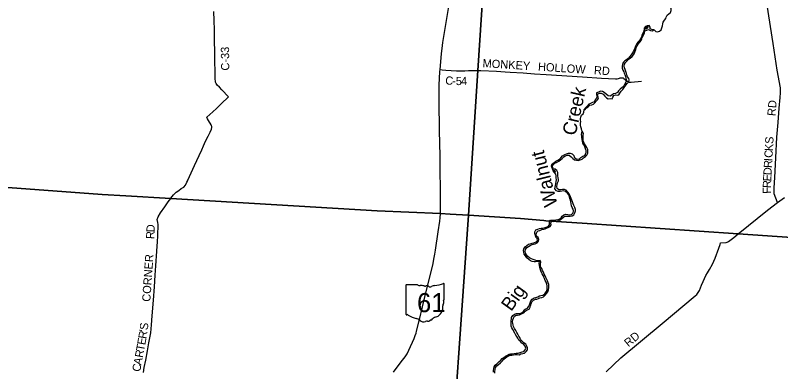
# Model space of a CAD drawing. Extents: x 1674899 to 2057726, y 653888 to 988278.
# Drawn here: x 1855438 to 1883353, y 825391 to 838394 of the extents above; entities that cross this region are included whole.
import ezdxf

# ---------------------------------------------------------------- set-up
doc = ezdxf.new("R2010")
doc.units = 0
for name, color, linetype in [('GM_X_County_Road', 7, 'Continuous'), ('GM_X_County_Road_Text', 7, 'Continuous'), ('GM_X_Major_River', 7, 'Continuous'), ('GM_X_Major_River_Text', 7, 'Continuous'), ('GM_X_State_Location', 7, 'Continuous'), ('GM_X_State_Route', 7, 'Continuous'), ('GM_X_State_Shield', 7, 'Continuous'), ('GM_X_Township', 7, 'Continuous')]:
    doc.layers.add(name, color=color, linetype=linetype)

msp = doc.modelspace()

# ---------------------------------------------------------------- linework, layer by layer
at = {"layer": 'GM_X_County_Road'}
for points in [[(1883352, 835653), (1883345, 835749), (1883225, 836391), (1883075, 837371), (1882925, 838372), (1882793, 839248), (1882676, 839999), (1882590, 840590), (1882528, 840993), (1882422, 841658), (1882235, 842776), (1882147, 843282), (1882115, 843443), (1882081, 843608), (1882104, 843778), (1882120, 844088), (1882142, 844371), (1882181, 844601)], [(1863210, 835416), (1863210, 835416), (1862967, 835675), (1862884, 835775), (1862803, 835851), (1862761, 835902), (1862743, 835950), (1862731, 836098), (1862723, 836235), (1862716, 836815), (1862701, 837711), (1862701, 837868), (1862696, 838200), (1862676, 838527)], [(1870933, 836411), (1871002, 836403), (1871142, 836391), (1871530, 836366), (1871699, 836364), (1871833, 836370), (1871969, 836377), (1872176, 836385), (1872306, 836385), (1872331, 836384)], [(1872331, 836384), (1872418, 836383), (1872993, 836351), (1873307, 836333), (1873487, 836321), (1873966, 836289), (1874379, 836263), (1874795, 836230), (1876128, 836148), (1876819, 836105), (1877326, 836075), (1877391, 836079), (1877434, 836089), (1877480, 836104), (1877504, 836111), (1877539, 836118), (1877542, 836118), (1877573, 836116), (1877603, 836108), (1877631, 836094), (1877756, 835993), (1877776, 835979), (1877806, 835965), (1877821, 835960), (1877854, 835956), (1877887, 835957), (1877903, 835960), (1878279, 835990)], [(1883240, 831567), (1883121, 831886), (1883110, 832097), (1883136, 832477), (1883174, 833194), (1883211, 833953), (1883259, 834488), (1883303, 835001), (1883338, 835393), (1883351, 835566), (1883352, 835653)], [(1862419, 834675), (1862636, 834868), (1862770, 834990), (1862946, 835159), (1863210, 835416)], [(1861726, 832363), (1861735, 832383), (1861969, 832913), (1862146, 833279), (1862238, 833489), (1862307, 833634), (1862341, 833715), (1862421, 833897), (1862467, 833979), (1862506, 834055), (1862550, 834125), (1862592, 834235), (1862607, 834301), (1862600, 834343), (1862594, 834367), (1862583, 834393), (1862483, 834550), (1862445, 834616), (1862419, 834675)], [(1860114, 825358), (1860137, 825544), (1860198, 825807), (1860261, 826156), (1860312, 826449), (1860361, 826688), (1860376, 826807), (1860409, 827097), (1860434, 827429), (1860477, 828006), (1860520, 828490), (1860543, 828910), (1860568, 829249), (1860600, 829791), (1860621, 830141), (1860638, 830337), (1860634, 830473), (1860648, 830637), (1860646, 830765), (1860638, 830840), (1860616, 830940), (1860643, 831038), (1860729, 831186), (1860886, 831404), (1861011, 831587), (1861106, 831707), (1861116, 831720), (1861213, 831846), (1861306, 831943), (1861407, 832003), (1861491, 832069), (1861588, 832118), (1861646, 832199), (1861699, 832307), (1861726, 832363)], [(1883240, 831567), (1883496, 831745)], [(1881648, 830290), (1881808, 830417), (1882869, 831288), (1883240, 831567)], [(1876987, 825381), (1877524, 825893), (1879029, 827144), (1880240, 828159), (1880290, 828209), (1880342, 828279), (1880387, 828358), (1880432, 828452), (1880464, 828542), (1880520, 828684), (1880625, 828898), (1880689, 829004), (1880756, 829118), (1880864, 829316), (1880962, 829539), (1881103, 829903), (1881150, 830037), (1881159, 830094), (1881361, 830106), (1881400, 830115), (1881455, 830137), (1881648, 830290)]]:
    msp.add_lwpolyline(points, dxfattribs=at)
at = {"layer": 'GM_X_Major_River'}
for points in [[(1878726, 837866), (1878738, 837858), (1878804, 837802), (1878866, 837795), (1878932, 837815), (1878992, 837867), (1879019, 837935), (1879037, 838007), (1879050, 838081), (1879072, 838149), (1879115, 838221), (1879163, 838275), (1879181, 838329), (1879212, 838399), (1879278, 838448), (1879340, 838498), (1879355, 838568), (1879355, 838634), (1879337, 838700), (1879312, 838771)], [(1878726, 837866), (1878658, 837873), (1878596, 837901), (1878591, 837965), (1878557, 838017), (1878485, 838006), (1878423, 837986), (1878375, 837930), (1878368, 837858), (1878348, 837784), (1878319, 837718), (1878291, 837654), (1878271, 837602), (1878246, 837538), (1878204, 837476), (1878149, 837409), (1878091, 837335), (1878057, 837267), (1878036, 837195), (1878014, 837141), (1877990, 837085), (1877951, 837019), (1877899, 836949), (1877850, 836885), (1877786, 836818), (1877732, 836774), (1877667, 836730), (1877607, 836666), (1877587, 836602), (1877574, 836538), (1877568, 836470), (1877599, 836398), (1877627, 836336), (1877643, 836286), (1877665, 836233), (1877688, 836163), (1877710, 836093), (1877729, 836021), (1877707, 835953), (1877667, 835893), (1877632, 835815), (1877574, 835765), (1877501, 835698), (1877443, 835636), (1877397, 835572), (1877328, 835536), (1877256, 835531), (1877190, 835481), (1877128, 835439), (1877062, 835453), (1876992, 835516), (1876920, 835572), (1876849, 835613), (1876779, 835621), (1876707, 835593), (1876634, 835568), (1876630, 835500), (1876656, 835430), (1876633, 835366), (1876581, 835310), (1876546, 835238), (1876486, 835208), (1876420, 835178), (1876356, 835147), (1876289, 835079), (1876233, 835021), (1876189, 834955)], [(1878365, 837690), (1878386, 837758), (1878402, 837832), (1878466, 837852), (1878530, 837873), (1878600, 837845), (1878668, 837823), (1878726, 837866)], [(1878402, 837888), (1878461, 837914), (1878509, 837954), (1878517, 837984)], [(1878517, 837984), (1878471, 837966), (1878415, 837926), (1878402, 837888)], [(1876189, 834955), (1876207, 834947), (1876273, 835013), (1876335, 835059), (1876398, 835116), (1876464, 835132), (1876530, 835146), (1876574, 835200), (1876627, 835265), (1876685, 835321), (1876705, 835381), (1876688, 835447), (1876676, 835516), (1876742, 835557), (1876804, 835553), (1876874, 835513), (1876936, 835442), (1876997, 835386), (1877065, 835345), (1877133, 835357), (1877201, 835345), (1877232, 835411), (1877266, 835470), (1877332, 835490), (1877396, 835482), (1877446, 835494), (1877481, 835559), (1877529, 835625), (1877599, 835691), (1877650, 835759), (1877704, 835843), (1877751, 835911), (1877811, 835962), (1877821, 836034), (1877810, 836085), (1877766, 836149), (1877745, 836219), (1877733, 836269), (1877703, 836345), (1877676, 836414), (1877654, 836476), (1877640, 836544), (1877657, 836614), (1877699, 836674), (1877749, 836732), (1877806, 836788), (1877868, 836833), (1877938, 836893), (1877987, 836955), (1878017, 837017), (1878050, 837083), (1878070, 837143), (1878086, 837203), (1878115, 837275), (1878161, 837342), (1878216, 837412), (1878266, 837472), (1878290, 837536), (1878307, 837588), (1878365, 837690)], [(1876112, 834163), (1876102, 834189), (1876091, 834255), (1876063, 834321), (1876049, 834387), (1876054, 834453), (1876058, 834521), (1876054, 834571), (1876055, 834626), (1876063, 834680), (1876087, 834750), (1876144, 834805), (1876168, 834865), (1876189, 834955)], [(1874998, 832907), (1875015, 832975), (1875087, 833028), (1875147, 833068), (1875220, 833106), (1875290, 833141), (1875340, 833199), (1875401, 833263), (1875475, 833315), (1875541, 833344), (1875611, 833360), (1875673, 833368), (1875747, 833339), (1875803, 833281), (1875820, 833213), (1875892, 833162), (1875952, 833142), (1876014, 833160), (1876070, 833200), (1876139, 833253), (1876207, 833281), (1876243, 833341), (1876264, 833401), (1876258, 833463), (1876234, 833527), (1876211, 833595), (1876179, 833662), (1876141, 833728), (1876124, 833798), (1876108, 833866), (1876101, 833936), (1876097, 833986), (1876085, 834051), (1876112, 834163)], [(1875190, 832147), (1875196, 832217), (1875217, 832283), (1875247, 832353), (1875245, 832403), (1875238, 832467), (1875230, 832535), (1875227, 832589), (1875221, 832661), (1875183, 832730), (1875124, 832780), (1875064, 832794), (1875030, 832868), (1875048, 832930), (1875119, 832998), (1875181, 833028), (1875259, 833074), (1875328, 833121), (1875388, 833165), (1875442, 833227), (1875493, 833271), (1875565, 833294), (1875633, 833292), (1875706, 833235), (1875770, 833171), (1875838, 833117), (1875906, 833110), (1875970, 833098), (1876044, 833122), (1876108, 833143), (1876164, 833195), (1876237, 833239), (1876287, 833297), (1876317, 833360), (1876324, 833435), (1876316, 833503), (1876287, 833569), (1876249, 833635), (1876201, 833702), (1876170, 833766), (1876152, 833816), (1876154, 833886), (1876145, 833950), (1876147, 834020), (1876158, 834080), (1876112, 834163)], [(1874737, 828216), (1874755, 828246), (1874809, 828314), (1874834, 828390), (1874842, 828450), (1874842, 828518), (1874819, 828590), (1874801, 828658), (1874768, 828724), (1874744, 828787), (1874718, 828839), (1874685, 828905), (1874655, 828961), (1874633, 829012), (1874610, 829076), (1874584, 829140), (1874570, 829200), (1874553, 829268), (1874547, 829338), (1874552, 829410), (1874480, 829413), (1874415, 829397), (1874361, 829395), (1874295, 829408), (1874228, 829440), (1874162, 829489), (1874098, 829549), (1874041, 829615), (1874003, 829684), (1873981, 829748), (1873972, 829812), (1873990, 829878), (1874034, 829942), (1874093, 829996), (1874153, 830039), (1874221, 830059), (1874287, 830075), (1874355, 830090), (1874430, 830128), (1874482, 830178), (1874476, 830246), (1874423, 830296), (1874409, 830360), (1874385, 830427), (1874388, 830493), (1874428, 830561), (1874498, 830588), (1874561, 830614), (1874613, 830626), (1874677, 830627), (1874731, 830641), (1874797, 830669), (1874869, 830686), (1874924, 830744), (1874920, 830814), (1874916, 830866), (1874961, 830922), (1875027, 830922), (1875091, 830924), (1875153, 830931), (1875229, 830945), (1875279, 830961), (1875343, 831008), (1875380, 831060), (1875446, 831116), (1875518, 831138), (1875590, 831127), (1875658, 831113), (1875722, 831125), (1875784, 831184), (1875797, 831254), (1875781, 831317), (1875748, 831383), (1875726, 831447), (1875714, 831515), (1875703, 831583), (1875689, 831649), (1875666, 831714), (1875650, 831776), (1875628, 831846), (1875579, 831910), (1875507, 831965), (1875439, 831985), (1875377, 831976), (1875309, 831964), (1875237, 831966), (1875171, 831991), (1875113, 832057), (1875124, 832121), (1875140, 832187), (1875151, 832259), (1875165, 832325), (1875171, 832397), (1875164, 832463), (1875164, 832533), (1875151, 832597), (1875101, 832662), (1875057, 832724), (1875030, 832792), (1875004, 832847), (1874998, 832907)], [(1875069, 832746), (1875091, 832712), (1875137, 832686)], [(1875137, 832686), (1875117, 832730), (1875069, 832746)], [(1874222, 827744), (1874220, 827766), (1874240, 827818), (1874250, 827870), (1874281, 827938), (1874339, 828000), (1874407, 828033), (1874457, 828033), (1874516, 828059), (1874568, 828091), (1874636, 828092), (1874700, 828122), (1874760, 828180), (1874817, 828242), (1874857, 828305), (1874882, 828383), (1874898, 828457), (1874898, 828510), (1874897, 828576), (1874873, 828638), (1874848, 828708), (1874828, 828760), (1874792, 828830), (1874765, 828885), (1874729, 828953), (1874697, 829017), (1874666, 829083), (1874636, 829150), (1874608, 829200), (1874593, 829250), (1874595, 829318), (1874603, 829390), (1874582, 829452), (1874510, 829439), (1874460, 829437), (1874396, 829459), (1874328, 829488), (1874260, 829508), (1874196, 829540), (1874132, 829589), (1874079, 829653), (1874045, 829721), (1874038, 829790), (1874048, 829852), (1874092, 829920), (1874153, 829961), (1874217, 829993), (1874287, 830027), (1874337, 830042), (1874403, 830054), (1874466, 830092), (1874518, 830150), (1874534, 830220), (1874505, 830282), (1874449, 830336), (1874433, 830408), (1874454, 830486), (1874512, 830530), (1874566, 830548), (1874640, 830576), (1874709, 830589), (1874759, 830603), (1874811, 830625), (1874875, 830650), (1874941, 830684), (1874976, 830744), (1874968, 830814), (1874992, 830878), (1875056, 830874), (1875126, 830877), (1875192, 830881), (1875243, 830897), (1875309, 830937), (1875371, 830978), (1875438, 831040), (1875498, 831064), (1875568, 831069), (1875620, 831063), (1875680, 831061), (1875742, 831078), (1875804, 831120), (1875851, 831192), (1875865, 831260), (1875867, 831310), (1875842, 831380), (1875810, 831449), (1875782, 831517), (1875755, 831583), (1875731, 831649), (1875706, 831713), (1875684, 831776), (1875666, 831826), (1875642, 831876), (1875591, 831946), (1875529, 832009), (1875465, 832041), (1875397, 832037), (1875331, 832032), (1875263, 832030), (1875203, 832077), (1875190, 832147)], [(1872883, 825370), (1872881, 825436), (1872890, 825502), (1872906, 825566), (1872945, 825628), (1873011, 825686), (1873077, 825746), (1873134, 825799), (1873190, 825869), (1873254, 825911), (1873321, 825954), (1873385, 826000), (1873449, 826036), (1873499, 826038), (1873573, 826047), (1873637, 826059), (1873709, 826065), (1873781, 826068), (1873854, 826096), (1873920, 826110), (1873980, 826131), (1874036, 826189), (1874053, 826253), (1874033, 826321), (1873979, 826382), (1873918, 826426), (1873864, 826490), (1873808, 826547), (1873765, 826611), (1873727, 826675), (1873691, 826726), (1873658, 826800), (1873582, 826928), (1873549, 826993), (1873529, 827055), (1873528, 827125), (1873524, 827195), (1873526, 827259), (1873533, 827319), (1873541, 827369), (1873585, 827437), (1873650, 827493), (1873714, 827520), (1873778, 827516), (1873842, 827516), (1873906, 827533), (1873963, 827579), (1873995, 827653), (1874059, 827685), (1874123, 827713), (1874170, 827782), (1874194, 827834), (1874213, 827900), (1874237, 827974), (1874293, 828042), (1874358, 828082), (1874426, 828095), (1874490, 828119), (1874552, 828163), (1874606, 828169), (1874672, 828184), (1874737, 828216)], [(1872929, 825334), (1872929, 825398), (1872944, 825470), (1872956, 825540), (1873004, 825606), (1873065, 825655), (1873137, 825709), (1873190, 825779), (1873254, 825849), (1873314, 825898), (1873366, 825930), (1873437, 825964), (1873487, 825988), (1873553, 825997), (1873673, 826021), (1873745, 826018), (1873809, 826006), (1873877, 826040), (1873944, 826059), (1874014, 826071), (1874072, 826131), (1874120, 826189), (1874117, 826261), (1874091, 826325), (1874058, 826397), (1873988, 826450), (1873926, 826506), (1873866, 826570), (1873837, 826641), (1873803, 826693), (1873766, 826757), (1873730, 826827), (1873690, 826892), (1873643, 826964), (1873605, 827034), (1873591, 827089), (1873578, 827159), (1873576, 827209), (1873585, 827279), (1873607, 827347), (1873641, 827417), (1873706, 827448), (1873758, 827448), (1873824, 827468), (1873874, 827494), (1873928, 827513), (1873990, 827541), (1874039, 827603), (1874109, 827645), (1874175, 827676), (1874222, 827744)]]:
    msp.add_lwpolyline(points, dxfattribs=at)
at = {"layer": 'GM_X_State_Route'}
msp.add_lwpolyline([(1869236, 825376), (1869514, 825748), (1869651, 825934), (1869725, 826044), (1869794, 826172), (1869986, 826604), (1870025, 826707), (1870053, 826795), (1870072, 826869), (1870177, 827297), (1870402, 828215), (1870637, 829183), (1870675, 829343), (1870708, 829497), (1870737, 829677), (1870759, 829830), (1870855, 830493), (1870918, 830884), (1870933, 831006), (1870943, 831158), (1870942, 831364), (1870928, 833417), (1870925, 833572), (1870898, 835100), (1870893, 835500), (1870895, 835861), (1870908, 836093), (1870926, 836338), (1870933, 836411), (1870982, 836992), (1871017, 837298), (1871032, 837400), (1871261, 838785)], dxfattribs=at)
at = {"layer": 'GM_X_State_Shield'}
for p, q in [((1869685, 828545), (1869685, 827488)), ((1870107, 828563), (1869699, 828563)), ((1871077, 828037), (1871077, 828589)), ((1871077, 828037), (1871077, 828037))]:
    msp.add_line(p, q, dxfattribs=at)
for centre, radius, start, end in [((1869701, 828547), 16.1, 98.1301, 188.1301), ((1870204, 828686), 156, 231.6195, 271.1119), ((1870582, 830004), 1476, 275.8445, 288.9065), ((1871062, 828592), 15.5, 351.8621, 97.738), ((1870256, 827970), 562, 80.4867, 94.9883), ((1870383, 828553), 45.1, 219.7921, 297.1024), ((1870449, 828431), 93.8, 54.4667, 119.1411), ((1870570, 828598), 113, 233.8562, 294.8282), ((1870770, 828240), 297, 97.3462, 120.7689), ((1871074, 827996), 24, 107.944, 210.337), ((1870921, 827926), 144, 340.033, 23.6496), ((1871061, 828034), 16.6, 289.6038, 7.7341), ((1870664, 827735), 369, 292.3089, 8.9858), ((1871133, 827805), 105, 136.8065, 186.9296), ((1869701, 827486), 16.3, 171.9584, 258.3066), ((1869704, 827594), 124, 267.339, 280.6039), ((1869729, 827427), 44.8, 29.7484, 93.2717), ((1870295, 828377), 1066, 240.4129, 257.1985), ((1869977, 827014), 334, 47.1842, 75.836), ((1870337, 827422), 212, 230.7004, 286.2918), ((1870460, 827057), 174, 85.6951, 111.2099), ((1870475, 827343), 113, 268.777, 315.5493), ((1870577, 827241), 31.8, 65.7517, 132.6484), ((1870564, 827386), 119, 282.8732, 323.2771), ((1870820, 827192), 202, 94.4031, 142.5768)]:
    msp.add_arc(centre, radius, start, end, dxfattribs=at)
at = {"layer": 'GM_X_Township'}
for points in [[(1850615, 859080), (1861827, 858324), (1863977, 858188), (1869100, 857855), (1873671, 857558), (1873447, 853777), (1873266, 851105), (1872889, 845433), (1872874, 845201), (1872678, 842151), (1872497, 839344), (1872306, 836385), (1871965, 831096), (1871301, 831135), (1870943, 831158), (1868637, 831266), (1861106, 831707), (1859467, 831803), (1858606, 831851), (1854821, 832136)], [(1899202, 840435), (1898887, 835373), (1898754, 833509), (1898698, 832056), (1898677, 832037), (1898625, 831088), (1898557, 830092), (1898513, 829466), (1895732, 829600), (1888609, 830001), (1885186, 830186), (1881808, 830417), (1876113, 830808), (1874782, 830900), (1874715, 830911), (1873866, 830983), (1871965, 831096), (1872306, 836385), (1872497, 839344)], [(1854821, 832136), (1858606, 831851), (1859467, 831803), (1861106, 831707), (1868637, 831266), (1870943, 831158), (1871301, 831135), (1871965, 831096), (1871199, 820179), (1871124, 819057), (1871065, 818497), (1871003, 817857), (1870943, 816996), (1870933, 816495), (1870903, 816053), (1870779, 814239), (1870309, 808163)], [(1870309, 808163), (1870779, 814239), (1870903, 816053), (1870933, 816495), (1870943, 816996), (1871003, 817857), (1871065, 818497), (1871124, 819057), (1871199, 820179), (1871965, 831096), (1873866, 830983), (1874715, 830911), (1874782, 830900), (1876113, 830808), (1881808, 830417), (1885186, 830186)]]:
    msp.add_lwpolyline(points, dxfattribs=at)

# ---------------------------------------------------------------- texts
at = {"layer": 'GM_X_County_Road_Text'}
for s, rotation, p in [('C-33', 90.6858, (1863243, 836379)), ('MONKEY', 356.5595, (1872474, 836500)), ('HOLLOW', 356.2984, (1874495, 836376)), ('RD', 356.5737, (1876535, 836244)), ('C', 355.4717, (1871110, 835875)), ('5', 359.3367, (1871501, 835848)), ('4', 1.4042, (1871697, 835845)), ('-', 356.5525, (1871362, 835855)), ('RD', 85.0713, (1883161, 834709)), ('S', 86.8244, (1883082, 833696)), ('K', 86.8249, (1883067, 833432)), ('C', 86.8208, (1883054, 833186)), ('R', 86.8247, (1883033, 832817)), ('I', 86.8215, (1883047, 833063)), ('D', 86.8218, (1883018, 832553)), ('E', 86.8527, (1883006, 832329)), ('R', 87.9661, (1882997, 832085)), ('F', 91.3828, (1883002, 831887)), ('R', 87.6849, (1860505, 830225)), ('D', 87.2633, (1860515, 830471)), ('CORNER', 86.0769, (1860360, 827935)), ('S', 83.1854, (1860266, 826897)), ('R', 80.7201, (1860215, 826574)), ("'", 81.8532, (1860255, 826824)), ('E', 79.773, (1860174, 826348)), ('RD', 39.7425, (1877800, 826278)), ('T', 79.7483, (1860134, 826127)), ('R', 79.5059, (1860089, 825884)), ('A', 77.7098, (1860031, 825616)), ('C', 82.4373, (1859999, 825378))]:
    msp.add_text(s, height=300, rotation=rotation, dxfattribs=at).set_placement(p)
at = {"layer": 'GM_X_Major_River_Text'}
for s, rotation, p in [('Creek', 77.2194, (1875868, 833977)), ('Walnut', 104.1947, (1875222, 831480)), ('Big', 54.318, (1873523, 827565))]:
    msp.add_text(s, height=500, rotation=rotation, dxfattribs=at).set_placement(p)
at = {"layer": 'GM_X_State_Location'}
msp.add_text('61', height=1, rotation=0, dxfattribs=at).set_placement((1870114, 827874))
for s in ['s', 'r']:
    msp.add_text(s, height=1, dxfattribs=at).set_placement((1870366, 827946))
at = {"layer": 'GM_X_State_Shield'}
msp.add_text('61', height=696.1, dxfattribs=at).set_placement((1870090, 827563))

doc.saveas('drawing.dxf')
